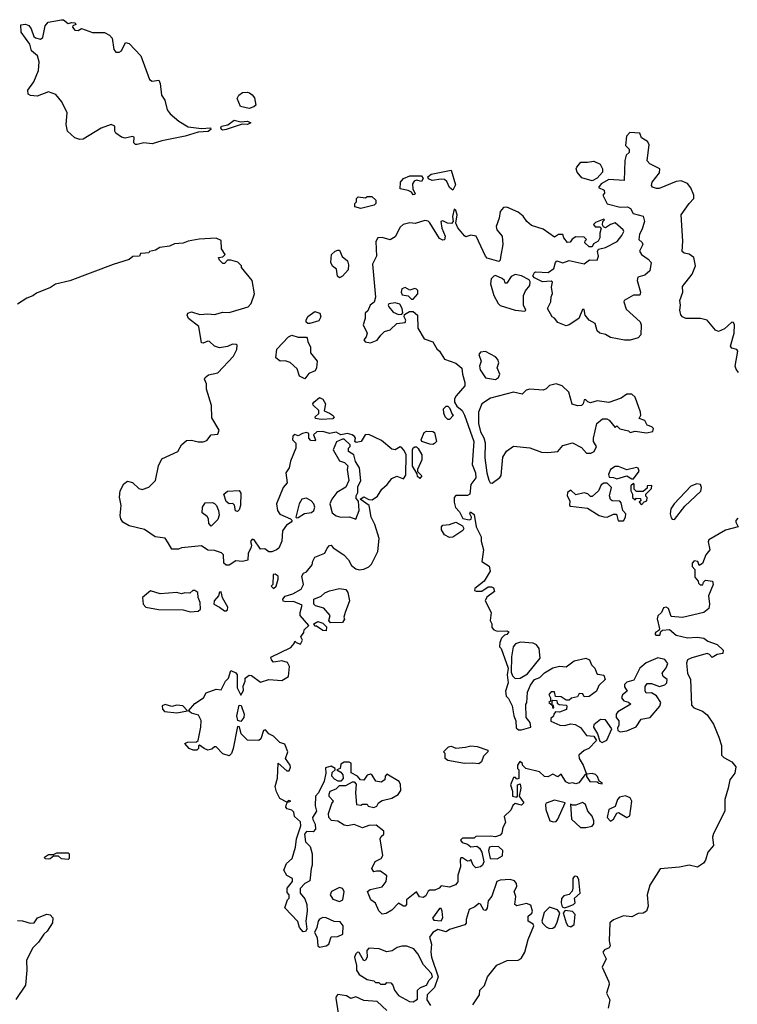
# Model space of a CAD drawing. Extents: x 2106670 to 2323771, y 35271 to 224896.
# Tile 277 of 419: x 2308539 to 2312908, y 90948 to 96944. Entities that reach past the tile are written whole.
import ezdxf

# ---------------------------------------------------------------- set-up
doc = ezdxf.new("R2010")
doc.units = 0

msp = doc.modelspace()

# ---------------------------------------------------------------- linework, layer by layer
at = {"layer": '0CON20XD'}
for points in [[(2309255, 96183.5), (2309243.3, 96185), (2309234.4, 96194.4), (2309235, 96228), (2309225, 96232.5), (2309181.7, 96221.7), (2309159.3, 96229.3), (2309125, 96252.5), (2309117.5, 96265), (2309117.5, 96295), (2309095, 96306.2), (2309035, 96284.2), (2308925, 96216.2), (2308905, 96214), (2308875, 96224), (2308830, 96265), (2308822.5, 96305), (2308827, 96377), (2308795, 96443.3), (2308758.1, 96488.1), (2308715, 96504.2), (2308645, 96478.8), (2308605, 96482.5), (2308590, 96490), (2308588.8, 96515), (2308624.2, 96565), (2308652.5, 96635), (2308657.3, 96687.3), (2308646.7, 96725), (2308611.2, 96755), (2308600.8, 96795), (2308548.3, 96868.3), (2308546.7, 96913.3), (2308575, 96917.8), (2308595, 96909.1), (2308608.7, 96888.7), (2308625, 96842.5), (2308635, 96833.1), (2308665, 96826), (2308678.8, 96835), (2308694.3, 96905.7), (2308711.7, 96928.3), (2308794.1, 96944.1), (2308805, 96943.3), (2308835, 96920), (2308857, 96927), (2308877.5, 96925), (2308880, 96915), (2308863.3, 96906.7), (2308861.2, 96898.8), (2308875, 96881.1), (2308895, 96878.6), (2308915, 96890), (2308983, 96867), (2309055, 96866.2), (2309085, 96850), (2309101.7, 96831.7), (2309111.9, 96761.9), (2309125, 96746.5), (2309145, 96745.6), (2309159.2, 96755), (2309183.9, 96806.1), (2309205, 96798.8), (2309276.2, 96725), (2309329.6, 96579.5), (2309345, 96570), (2309386.1, 96576.1), (2309394, 96555), (2309402.5, 96485), (2309423.3, 96455), (2309436.7, 96395), (2309455, 96370), (2309507, 96327), (2309565, 96292.5), (2309645, 96282), (2309700, 96285), (2309702, 96275), (2309686.1, 96263.9), (2309625, 96259.2), (2309545.4, 96234.7), (2309405, 96207.2), (2309345, 96188.2), (2309295, 96194.4), (2309255, 96183.5)], [(2309935, 96403.3), (2309882.5, 96415), (2309863.3, 96465), (2309872.5, 96485), (2309895, 96500), (2309923.6, 96503.6), (2309937.7, 96497.7), (2309955, 96487.5), (2309967.7, 96467.7), (2309976.1, 96423.9), (2309965, 96413.3), (2309935, 96403.3)], [(2309775, 96270.5), (2309767.5, 96275), (2309762.9, 96285), (2309768, 96295), (2309806.8, 96303.2), (2309845, 96331.4), (2309885, 96322.5), (2309925.8, 96325.8), (2309946.7, 96315), (2309925, 96306.7), (2309893, 96307), (2309795, 96274.5), (2309775, 96270.5)], [(2312915.8, 94795), (2312900, 94815), (2312894.2, 94835), (2312911.2, 94925), (2312905, 94936.2), (2312875, 94944), (2312866, 94955), (2312888.9, 95035), (2312890, 95085), (2312885, 95100), (2312875, 95102.5), (2312829.3, 95060.7), (2312794.3, 95044.3), (2312775, 95054.2), (2312725, 95114.3), (2312684.2, 95124.2), (2312595, 95124.2), (2312574.4, 95134.4), (2312565, 95147.5), (2312557.5, 95175), (2312562.7, 95205), (2312558.8, 95235), (2312575.8, 95285), (2312575, 95320), (2312633.3, 95395), (2312652.5, 95445), (2312642.5, 95495), (2312615, 95515.8), (2312585, 95522), (2312572.1, 95532.1), (2312575.9, 95595.9), (2312566.7, 95755), (2312614.3, 95825), (2312644, 95855), (2312644, 95875), (2312625, 95919.2), (2312605, 95946.7), (2312567, 95963), (2312535, 95958.8), (2312433, 95917), (2312415, 95916.2), (2312391.2, 95925), (2312386, 95935), (2312390, 95955), (2312435, 96012.5), (2312436.7, 96035), (2312375.9, 96065.9), (2312360, 96085), (2312371.2, 96185), (2312362, 96202), (2312324, 96224), (2312315, 96252.5), (2312252.9, 96257.1), (2312234, 96235), (2312227, 96177), (2312250, 96155), (2312250, 96135), (2312231.7, 96118.3), (2312223.6, 96086.4), (2312220, 95965), (2312125, 95970), (2312080, 95945), (2312062.5, 95922.5), (2312097.5, 95905), (2312098.3, 95888.3), (2312090, 95875), (2312115, 95822.5), (2312195, 95802.5), (2312240, 95805), (2312256.7, 95795), (2312273, 95763), (2312335, 95747.5), (2312343.8, 95715), (2312326.2, 95665), (2312313, 95637), (2312307.5, 95605), (2312328.1, 95588.1), (2312333.1, 95575), (2312313.3, 95535), (2312324.1, 95514.1), (2312365, 95486.7), (2312382.5, 95465), (2312375.8, 95415), (2312345, 95387.5), (2312303, 95377), (2312298.8, 95355), (2312318.8, 95285), (2312315, 95267.5), (2312275, 95266.7), (2312220, 95235), (2312217.5, 95225), (2312230.7, 95180.7), (2312316.2, 95105), (2312323.3, 95085), (2312321.1, 95025), (2312305, 95007.1), (2312255, 94993.3), (2312221.7, 94991.7), (2312135, 95009.5), (2312105, 95026), (2312070, 95035), (2312055, 95050), (2312043, 95093), (2312006.7, 95115), (2311982.5, 95145), (2311975, 95180), (2311965, 95180), (2311942.5, 95125), (2311885, 95086.2), (2311865, 95080), (2311815, 95100), (2311795.6, 95125.6), (2311780, 95135), (2311752.5, 95185), (2311773.3, 95225), (2311773.9, 95256.1), (2311783, 95277), (2311776.7, 95315), (2311782.5, 95345), (2311775, 95352.5), (2311722.5, 95347.5), (2311673, 95373), (2311662.5, 95385), (2311672.5, 95405), (2311680.7, 95409.3), (2311756.1, 95403.9), (2311791.2, 95428.8), (2311800, 95465), (2311810, 95475), (2311845, 95464), (2311885, 95476.7), (2311975, 95457.5), (2312008.3, 95481.7), (2312055, 95480), (2312062.5, 95505), (2312057, 95533), (2312063.3, 95546.7), (2312105, 95557.5), (2312176.4, 95593.6), (2312205, 95630), (2312217.5, 95655), (2312212.5, 95665), (2312165, 95706.7), (2312135, 95697.5), (2312105, 95677.5), (2312092.5, 95682.5), (2312087.5, 95695), (2312090, 95715), (2312100, 95725), (2312095, 95730), (2312045, 95710), (2312033, 95697), (2312043, 95683), (2312071.7, 95681.7), (2312080, 95675), (2312070, 95645), (2312070, 95615), (2312060, 95595), (2312031.7, 95578.3), (2312025, 95560), (2312005, 95560), (2311980, 95585), (2311981.7, 95598.3), (2311990, 95605), (2311975, 95620), (2311925, 95622.5), (2311902.3, 95607.7), (2311890, 95590), (2311875, 95586.7), (2311852.5, 95615), (2311846.1, 95636.1), (2311820, 95635), (2311795, 95620), (2311725, 95668), (2311655, 95691.2), (2311626.7, 95715), (2311605, 95746.7), (2311572.7, 95772.7), (2311505, 95802.5), (2311485, 95800), (2311464.2, 95775.8), (2311458, 95735), (2311438.8, 95685), (2311443.8, 95665), (2311476.2, 95625), (2311480.8, 95575), (2311467, 95497), (2311465, 95480), (2311455, 95472.5), (2311385, 95492.5), (2311373.9, 95503.9), (2311317.5, 95625), (2311285, 95632.5), (2311255, 95622.5), (2311247, 95627), (2311206.9, 95676.9), (2311193.3, 95705), (2311201.4, 95755), (2311195, 95782.5), (2311185, 95790), (2311173.1, 95745), (2311177.5, 95715), (2311167.5, 95702.5), (2311144.2, 95704.2), (2311115, 95720), (2311103.3, 95715), (2311108.8, 95675), (2311130, 95625), (2311125, 95603.3), (2311115, 95601.2), (2311095, 95611.2), (2311035, 95707.5), (2311025, 95716.7), (2311005, 95721.2), (2310946.4, 95703.6), (2310915, 95706.7), (2310873, 95697), (2310855, 95680), (2310825, 95622.5), (2310795, 95602.5), (2310745, 95617.5), (2310720, 95615), (2310706.4, 95593.6), (2310712, 95505), (2310686.7, 95455), (2310706.1, 95253.9), (2310696.1, 95223.9), (2310672.5, 95205), (2310658.3, 95171.7), (2310643, 95157), (2310642.5, 95125), (2310630, 95085), (2310654, 95035), (2310647.5, 95012.5), (2310633.3, 94995), (2310641.7, 94981.7), (2310675, 94976.7), (2310715, 94993.3), (2310737, 95023), (2310760, 95045), (2310793.6, 95056.4), (2310835, 95093.3), (2310885, 95100), (2310890, 95115), (2310880, 95135), (2310881.7, 95148.3), (2310913, 95167), (2310935, 95167.5), (2310960, 95145), (2310962.5, 95065), (2311000.7, 95000.7), (2311055, 94983.3), (2311079.3, 94939.3), (2311095.7, 94925.7), (2311125, 94877.5), (2311195, 94853.3), (2311231.7, 94821.7), (2311233.8, 94785), (2311250, 94735), (2311248, 94715), (2311196.2, 94653.8), (2311186.7, 94635), (2311186.7, 94615), (2311200.7, 94590.7), (2311232.5, 94565), (2311247.5, 94535), (2311303.3, 94375), (2311293.8, 94235), (2311313.3, 94185), (2311316.7, 94155), (2311285, 94112.5), (2311280, 94055), (2311265, 94045.7), (2311195, 94047.5), (2311183.3, 94035), (2311183.3, 94005), (2311193, 93973), (2311216.1, 93946.1), (2311236.4, 93906.4), (2311275, 93897.5), (2311288.3, 93901.7), (2311290, 93915), (2311280, 93935), (2311283.6, 93946.4), (2311305, 93930), (2311317.5, 93855), (2311347.5, 93795), (2311348.3, 93768.3), (2311363.3, 93715)], [(2312025, 95963.3), (2311962, 95982), (2311933.3, 96015), (2311926.7, 96035), (2311930, 96045), (2311955, 96076.7), (2311995, 96075.6), (2312035, 96083.3), (2312072.5, 96065), (2312086.4, 96036.4), (2312086.7, 96015), (2312055, 95980), (2312025, 95963.3)], [(2311175, 95906.7), (2311155, 95922), (2311139.1, 95959.1), (2311125, 95970.5), (2311105, 95973.9), (2311050, 95965), (2311028.8, 95975), (2311023.8, 95986.2), (2311045, 96003.8), (2311165, 96027.5), (2311192.5, 95937.5), (2311175, 95906.7)], [(2310935, 95877.5), (2310923.6, 95893.6), (2310904.2, 95904.2), (2310855, 95913.8), (2310856.7, 95955), (2310875, 95976.2), (2310915, 95994), (2310985, 95993.3), (2310996.1, 95976.1), (2310985, 95958), (2310955, 95966.7), (2310939.7, 95960.3), (2310930, 95945), (2310931.7, 95911.7), (2310947.5, 95885), (2310945, 95880), (2310935, 95877.5)], [(2310615, 95793.8), (2310580, 95805), (2310580, 95825), (2310590, 95835), (2310590, 95855), (2310600, 95865), (2310645, 95860), (2310655, 95867.5), (2310683.3, 95866.7), (2310706.7, 95845), (2310706.7, 95825), (2310696.1, 95813.9), (2310615, 95793.8)], [(2310465, 94432.5), (2310425, 94424.2), (2310385, 94436.4), (2310347.5, 94435), (2310327.5, 94415), (2310340, 94385), (2310335, 94380), (2310311.7, 94381.7), (2310300, 94395), (2310300, 94425), (2310285, 94430), (2310260, 94425), (2310235, 94410), (2310215, 94417.5), (2310201.7, 94408.3), (2310200, 94385), (2310220, 94365), (2310220, 94335), (2310186.7, 94255), (2310180, 94215), (2310160, 94185), (2310166.4, 94123.6), (2310143.8, 94095), (2310102.5, 93995), (2310108, 93955), (2310123.3, 93933.3), (2310187.5, 93905), (2310197.5, 93895), (2310192.5, 93885), (2310162.5, 93865), (2310138.8, 93831.2), (2310135, 93767.5), (2310116.7, 93725), (2310102.5, 93715), (2310075, 93703.8), (2310055, 93703.3), (2310031.7, 93721.7), (2310005, 93720), (2309966.4, 93776.4), (2309955, 93780), (2309943.6, 93766.4), (2309950, 93745), (2309946.7, 93725), (2309930, 93695), (2309927, 93653), (2309895, 93644.4), (2309855, 93648.8), (2309815, 93622.5), (2309795, 93622.5), (2309782.5, 93635), (2309780, 93685), (2309768, 93698), (2309725, 93712), (2309685, 93713.8), (2309645, 93740), (2309525, 93727.5), (2309505, 93720), (2309465, 93720), (2309442.5, 93757.5), (2309425, 93787.5), (2309363.3, 93795), (2309299.6, 93839.5), (2309205, 93861.2), (2309166.7, 93885), (2309154.1, 93904.1), (2309150, 93925), (2309156.7, 93985), (2309146.4, 94036.4), (2309150, 94075), (2309172.7, 94117.3), (2309195, 94133.3), (2309225.8, 94125.8), (2309265, 94088.8), (2309285, 94084), (2309325, 94098), (2309365, 94137.5), (2309383, 94227), (2309405, 94270), (2309501.2, 94315), (2309524.4, 94355.6), (2309555, 94382), (2309585, 94384.2), (2309625, 94374.2), (2309655.9, 94374.1), (2309677.7, 94382.3), (2309704.5, 94415.6), (2309745, 94420), (2309752.5, 94445), (2309709.6, 94519.5), (2309707.1, 94595), (2309676.2, 94695), (2309676.4, 94726.4), (2309663.8, 94755), (2309667.5, 94765), (2309688.3, 94781.7), (2309745, 94794), (2309840, 94895), (2309861.2, 94935), (2309862.5, 94962.5), (2309857, 94967), (2309835, 94968.8), (2309805, 94953.8), (2309755, 94945.8), (2309725, 94956), (2309695, 94983.8), (2309685, 94986.2), (2309655, 94973.8), (2309646.7, 94976.7), (2309629.2, 95075), (2309566.7, 95125), (2309558.8, 95145), (2309562.9, 95157.1), (2309584.6, 95165.4), (2309635, 95149.6), (2309685, 95153.8), (2309725, 95148.5), (2309775, 95162.5), (2309815, 95160.5), (2309930, 95195), (2309948.8, 95215), (2309967.5, 95275), (2309953.3, 95355), (2309890, 95435), (2309890, 95445), (2309867, 95467), (2309825, 95480), (2309805, 95480), (2309785, 95460), (2309775, 95460), (2309755, 95480), (2309750, 95495), (2309775, 95500), (2309790, 95515), (2309768.3, 95548.3), (2309765, 95600), (2309735, 95613.3), (2309632.2, 95607.8), (2309565, 95596.2), (2309534.1, 95584.1), (2309481.7, 95578.3), (2309450, 95565), (2309393, 95557), (2309365, 95540), (2309328.3, 95531.7), (2309325, 95524.2), (2309303, 95523), (2309275, 95520), (2309267.5, 95505), (2309228.3, 95501.7), (2309205, 95482.9), (2309107.5, 95452.5), (2308845, 95354.6), (2308757.5, 95332.5), (2308726.2, 95313.8), (2308640.4, 95279.5), (2308618.3, 95261.7), (2308582.3, 95247.7), (2308525, 95212.5)], [(2310485, 95372.5), (2310473, 95383), (2310466.7, 95425), (2310443.6, 95443.6), (2310432.5, 95465), (2310437.5, 95515), (2310460, 95535), (2310475, 95540), (2310485, 95540), (2310501.7, 95501.7), (2310533.8, 95475), (2310541.2, 95451.2), (2310538.8, 95421.2), (2310505, 95382.5), (2310485, 95372.5)], [(2311615, 95170), (2311620, 95175), (2311606.4, 95206.4), (2311606.7, 95265), (2311617.7, 95292.3), (2311643.8, 95325), (2311646.7, 95346.7), (2311640, 95360), (2311595, 95383.3), (2311555, 95393.3), (2311530.4, 95379.5), (2311505, 95340), (2311495, 95340), (2311490, 95355), (2311477, 95367), (2311436.4, 95386.4), (2311425, 95382.5), (2311410, 95365), (2311406.2, 95335), (2311426.2, 95265), (2311452, 95215), (2311465, 95204.3), (2311555, 95174.3), (2311615, 95170)], [(2310935, 95242.5), (2310962.5, 95275), (2310962.5, 95295), (2310955, 95302.5), (2310945, 95307.5), (2310915, 95296.7), (2310885, 95314), (2310866.2, 95305), (2310862, 95285), (2310868.3, 95268.3), (2310905, 95262.5), (2310925, 95242.5), (2310935, 95242.5)], [(2310845, 95148), (2310865, 95150), (2310871.7, 95158.3), (2310868, 95185), (2310852.5, 95212.5), (2310825, 95220), (2310787, 95213), (2310782.5, 95205), (2310786.7, 95195), (2310812.2, 95162.2), (2310845, 95148)], [(2310293, 95093), (2310283, 95103), (2310282.5, 95115), (2310294.1, 95135.9), (2310335, 95166.7), (2310366.4, 95156.4), (2310372.5, 95135), (2310359.3, 95110.7), (2310305, 95093.3), (2310293, 95093)], [(2310275, 94757.5), (2310242.3, 94772.3), (2310228.5, 94818.5), (2310185.8, 94855.8), (2310156.1, 94866.1), (2310125, 94863.8), (2310097.5, 94885), (2310105, 94936.7), (2310175, 95012.5), (2310195, 95022.5), (2310235, 95010), (2310285, 95010), (2310290, 95005), (2310292.5, 94985), (2310309.3, 94949.3), (2310310, 94915), (2310350, 94865), (2310346.7, 94825), (2310337.5, 94805), (2310299.7, 94790.3), (2310275, 94757.5)], [(2311435, 94753.8), (2311453.3, 94765), (2311461.2, 94785), (2311446.2, 94825), (2311456.7, 94855), (2311450, 94875), (2311435, 94891.2), (2311375, 94923.8), (2311345, 94920), (2311333.8, 94905), (2311347.5, 94865), (2311337.5, 94835), (2311341.7, 94811.7), (2311375, 94762.5), (2311435, 94753.8)], [(2311415, 94122.5), (2311463, 94157), (2311470.7, 94169.3), (2311480, 94280), (2311503, 94317), (2311545, 94346.7), (2311645, 94336.2), (2311715, 94310), (2311755, 94307.5), (2311815, 94314.2), (2311845, 94350), (2311905, 94367.5), (2311958.3, 94338.3), (2311990, 94305), (2312016.4, 94303.6), (2312036.4, 94313.6), (2312050, 94345), (2312032.5, 94375), (2312032.5, 94395), (2312053.3, 94485), (2312087, 94513), (2312113, 94513), (2312127.5, 94505), (2312165, 94460), (2312175, 94470), (2312191.7, 94451.7), (2312245, 94440), (2312255, 94430), (2312285, 94437.5), (2312355, 94428), (2312393, 94437), (2312396.7, 94455), (2312387.5, 94465), (2312360, 94475), (2312345, 94502.5), (2312310, 94515), (2312320, 94535), (2312317.5, 94555), (2312286.2, 94645), (2312265, 94662.9), (2312235, 94662.7), (2312200, 94640), (2312125, 94613.3), (2312055, 94624), (2312015, 94610), (2311997, 94617), (2311985, 94630), (2311975, 94630), (2311970, 94605), (2311960, 94595), (2311935, 94592.5), (2311903, 94603), (2311882.5, 94675), (2311842.5, 94715), (2311804.1, 94725.9), (2311765, 94716.7), (2311745, 94696.7), (2311725, 94688.8), (2311645, 94694), (2311622.5, 94687.5), (2311597.1, 94662.9), (2311545, 94675.8), (2311405, 94640), (2311353.3, 94605), (2311332, 94555), (2311332.5, 94485), (2311344, 94435), (2311365, 94397.5), (2311373.6, 94366.4), (2311371.2, 94275), (2311383.8, 94185), (2311395, 94140), (2311403.6, 94123.6), (2311415, 94122.5)], [(2310375, 94508.8), (2310340, 94515), (2310337.5, 94525), (2310360, 94545), (2310360, 94565), (2310326.4, 94596.4), (2310323.3, 94605), (2310330, 94615), (2310365, 94642.5), (2310385, 94632.5), (2310400, 94605), (2310391.7, 94561.7), (2310425, 94548.8), (2310442.5, 94535), (2310452.5, 94525), (2310445, 94512.5), (2310375, 94508.8)], [(2311155, 94510), (2311145, 94510), (2311130, 94525), (2311121.7, 94548.3), (2311120, 94575), (2311135, 94590), (2311145, 94590), (2311155, 94580), (2311171.7, 94541.7), (2311180, 94535), (2311155, 94510)], [(2311363.3, 93715), (2311353.3, 93645), (2311396.4, 93616.4), (2311402.5, 93585), (2311366.2, 93525), (2311310.7, 93479.3), (2311308.3, 93468.3), (2311317, 93463), (2311353, 93463), (2311390.2, 93489.8), (2311411.2, 93491.2), (2311424.2, 93484.2), (2311428.8, 93461.2), (2311382.3, 93427.7), (2311373.8, 93405), (2311408.8, 93335), (2311403.3, 93285), (2311412.5, 93265), (2311413.6, 93243.6), (2311425, 93227.5), (2311445, 93220), (2311505, 93222.5), (2311517, 93217), (2311505, 93200), (2311490, 93195), (2311473, 93177), (2311461.7, 93151.7), (2311460, 93125), (2311470, 93115), (2311512.5, 92995), (2311507.5, 92955), (2311512.5, 92905), (2311497.5, 92855), (2311500, 92825), (2311515, 92810), (2311537.5, 92765), (2311546.7, 92705), (2311560, 92675), (2311561.7, 92631.7), (2311575, 92620), (2311595, 92620), (2311650, 92635), (2311647.5, 92665), (2311622.5, 92695), (2311620, 92775), (2311626.2, 92783.8), (2311630.9, 92849.1), (2311648.8, 92891.2), (2311674.1, 92925.9), (2311705, 92937.5), (2311735, 92966.7), (2311785, 92996.7), (2311825, 93006.7), (2311865, 93002.5), (2311915, 93038.8), (2311985, 93056.2), (2312007.5, 93045), (2312020, 93015), (2312040, 92995), (2312051.7, 92961.7), (2312058.3, 92958.3), (2312095, 92952.5), (2312103.3, 92925), (2312065, 92890), (2312050, 92855), (2312005, 92822.5), (2311975, 92820), (2311968.3, 92838.3), (2311945, 92840), (2311935, 92820), (2311898.3, 92811.7), (2311885, 92800), (2311865, 92800), (2311835, 92820), (2311801.7, 92821.7), (2311795, 92850), (2311775, 92850), (2311760, 92835), (2311770, 92815), (2311770, 92795), (2311760, 92785), (2311780, 92770), (2311785, 92750), (2311790, 92755), (2311788.3, 92768.3), (2311780, 92770), (2311780, 92795), (2311785, 92800), (2311808.3, 92798.3), (2311811.7, 92781.7), (2311823, 92773), (2311865, 92770), (2311870, 92765), (2311867, 92743), (2311825, 92727.5), (2311801.7, 92728.3), (2311790, 92715), (2311788.3, 92701.7), (2311771.7, 92688.3), (2311771.7, 92671.7), (2311827, 92647), (2311855, 92646), (2311895, 92656.2), (2311921.7, 92651.7), (2311953, 92633), (2311990, 92585), (2312035, 92580), (2312050, 92555), (2312003.9, 92506.1), (2311975, 92493.8), (2311943.8, 92465), (2311944.1, 92444.1), (2311970, 92405), (2311990, 92350), (2311981.7, 92348.3), (2311942.7, 92297.3), (2311925, 92291.2), (2311905, 92296), (2311885, 92292.5), (2311863.6, 92303.6), (2311835, 92350), (2311815, 92332.5), (2311785, 92350), (2311755, 92333.3), (2311735, 92336.2), (2311703.6, 92363.6), (2311620, 92385), (2311600, 92405), (2311600, 92415), (2311583, 92427), (2311570, 92405), (2311570, 92385), (2311577.5, 92375), (2311577, 92323), (2311565, 92320), (2311558.3, 92328.3), (2311545, 92330), (2311527.5, 92285), (2311540, 92245), (2311540, 92215), (2311565, 92210), (2311570, 92215), (2311570, 92285), (2311585, 92290), (2311590, 92265), (2311580, 92215), (2311607.5, 92175), (2311595, 92160), (2311555, 92170), (2311540.7, 92159.3), (2311529.3, 92130.7), (2311488.3, 92091.7), (2311497.5, 92055), (2311481.2, 92025), (2311475, 91990), (2311465, 91977.5), (2311435, 91967.5), (2311405, 91972.5), (2311315, 91970), (2311305, 91960), (2311235, 91960), (2311221.7, 91948.3), (2311233, 91933), (2311265, 91922.5), (2311285, 91907.5), (2311321.7, 91911.7), (2311339.3, 91899.3), (2311352.5, 91875), (2311364, 91815), (2311356, 91795), (2311345, 91786), (2311315, 91780), (2311300, 91795), (2311285, 91830), (2311278.3, 91821.7), (2311265, 91820), (2311235, 91840), (2311225, 91840), (2311220, 91825), (2311222.5, 91785), (2311206.7, 91735), (2311206.4, 91693.6), (2311192.5, 91675), (2311155, 91661.4), (2311105, 91670), (2311093.3, 91655), (2311067.3, 91642.7), (2311035, 91643.8), (2311025, 91637.5), (2311012, 91608), (2310995, 91598.5), (2310972.7, 91602.7), (2310955, 91633.8), (2310894.3, 91585), (2310894.1, 91555.9), (2310885, 91546.2), (2310875, 91546.2), (2310845, 91564), (2310805, 91521.4), (2310769.4, 91500.6), (2310745, 91497.8), (2310725, 91516.9), (2310705, 91563.6), (2310677.7, 91585), (2310656.2, 91635), (2310672.1, 91647.9), (2310745, 91664.3), (2310770, 91695), (2310775, 91730), (2310735, 91759.4), (2310712, 91758), (2310694.7, 91754.7), (2310683.2, 91775), (2310702.5, 91817.5), (2310738.8, 91835), (2310750, 91855), (2310734, 91955), (2310739.6, 91970.5), (2310756.7, 91985), (2310755, 92002.5), (2310709.3, 92039.3), (2310665, 92036.2), (2310625, 92023.3), (2310575, 92043.3), (2310535, 92035.8), (2310515, 92039.2), (2310475, 92063.3), (2310436.8, 92066.8), (2310422, 92085), (2310419.3, 92110.7), (2310438.3, 92171.7), (2310450, 92185), (2310423, 92213), (2310423, 92227), (2310430, 92245), (2310465, 92260), (2310485, 92280), (2310525, 92280), (2310565, 92302.5), (2310575, 92302.5), (2310587.7, 92287.7), (2310583.9, 92236.1), (2310590, 92165), (2310615, 92160), (2310625, 92167.5), (2310655, 92167.5), (2310660, 92155), (2310695, 92146.7), (2310712.5, 92155), (2310722.5, 92175), (2310745, 92190), (2310805, 92202.5), (2310842.5, 92225), (2310859.3, 92250.7), (2310856.4, 92286.4), (2310850, 92305), (2310775, 92350), (2310763.3, 92336.7), (2310762.5, 92315), (2310739.4, 92300.6), (2310706.6, 92306.6), (2310685, 92343.3), (2310675, 92350), (2310655, 92343.3), (2310635, 92313.8), (2310614.2, 92314.2), (2310595, 92336.7), (2310556.7, 92356.7), (2310556.4, 92416.4), (2310545, 92422.5), (2310515, 92422.5), (2310495, 92410), (2310490, 92385), (2310470, 92375), (2310495, 92362.5), (2310506, 92346), (2310507.5, 92322.5), (2310495, 92306.7), (2310477.5, 92307.5), (2310455, 92320), (2310438.3, 92338.3), (2310440.4, 92359.5), (2310460, 92375), (2310460, 92385), (2310435, 92397.5), (2310401.7, 92388.3), (2310403.3, 92355), (2310392.5, 92307.5), (2310357.5, 92235), (2310340, 92215), (2310337, 92157), (2310346.7, 92125), (2310322.5, 92085), (2310323, 92073), (2310338.8, 92045), (2310340, 92015), (2310325, 91997.5), (2310285, 92000), (2310272.5, 91985), (2310278.3, 91938.3), (2310308.3, 91908.3), (2310320, 91865), (2310320, 91795), (2310312.5, 91775), (2310305, 91700), (2310275, 91683.3), (2310247, 91653), (2310247.5, 91625), (2310275, 91590), (2310286.7, 91555), (2310290, 91515), (2310280, 91455), (2310287.5, 91405), (2310279.3, 91390.7), (2310265, 91390), (2310242.5, 91415), (2310233, 91453), (2310153.8, 91535), (2310170, 91585), (2310180, 91595), (2310180, 91615), (2310168.3, 91628.3), (2310167.5, 91655), (2310200, 91695), (2310200, 91715), (2310165, 91732.5), (2310146.7, 91765), (2310163.3, 91805), (2310197.5, 91835), (2310217.5, 91905), (2310223.3, 91955), (2310250, 92035), (2310248.3, 92058.3), (2310211.7, 92091.7), (2310208.3, 92118.3), (2310195, 92130), (2310168.3, 92138.3), (2310158.3, 92148.3), (2310163, 92167), (2310170, 92180), (2310190, 92185), (2310175, 92190), (2310165, 92180), (2310122, 92202), (2310101.7, 92241.7), (2310094.2, 92275), (2310109.2, 92325), (2310113.3, 92416.7), (2310165, 92370), (2310179.3, 92370.7), (2310188.3, 92391.7), (2310186, 92405), (2310158, 92445), (2310171.2, 92485), (2310152.5, 92532.5), (2310122.2, 92542.2), (2310085, 92581.2), (2310055.9, 92595.9), (2310035, 92620), (2310024, 92616), (2310007.5, 92565), (2309995.6, 92554.4), (2309925, 92557.5), (2309886.7, 92595), (2309877, 92637), (2309865, 92640), (2309838.8, 92505), (2309828.8, 92475), (2309815, 92461.2), (2309775, 92473.8), (2309735, 92516.2), (2309725, 92516.7), (2309707.7, 92502.3), (2309685, 92496.4), (2309662, 92505), (2309633.3, 92526.7), (2309627.5, 92522.5), (2309627.5, 92505), (2309617.5, 92495), (2309595, 92495.4), (2309571.4, 92505), (2309543.9, 92536.1), (2309560, 92545), (2309615, 92547.1), (2309624.6, 92555.4), (2309641.1, 92635), (2309643.2, 92676.8), (2309628.4, 92708.4), (2309585, 92720.6), (2309575, 92730), (2309567.5, 92735), (2309605, 92779.2), (2309657.5, 92815), (2309675, 92843.8), (2309735, 92866.7), (2309766.4, 92863.6), (2309791.2, 92915), (2309810, 92935), (2309825, 92980), (2309855, 92967.5), (2309862.5, 92955), (2309862.5, 92875), (2309885, 92830), (2309901.7, 92858.3), (2309900, 92885), (2309912.5, 92915), (2309912.5, 92935), (2309935, 92953.3), (2309950.7, 92950.7), (2310005, 92908.8), (2310055, 92925.7), (2310135, 92920), (2310175, 92943.3), (2310182.5, 93005), (2310169.7, 93029.7), (2310135, 93040), (2310085, 93032.5), (2310072.5, 93045), (2310068.3, 93061.7), (2310188.8, 93121.2), (2310210, 93145), (2310215, 93160), (2310221.7, 93151.7), (2310248.3, 93141.7), (2310260, 93165), (2310250, 93185), (2310268.3, 93211.7), (2310271.7, 93228.3), (2310300, 93255), (2310247.5, 93315), (2310246.7, 93335), (2310258.3, 93378.3), (2310205, 93400), (2310158.3, 93398.3), (2310143.6, 93403.6), (2310140, 93415), (2310155, 93432.5), (2310201.7, 93448.3), (2310253.3, 93476.7), (2310267.5, 93505), (2310257.5, 93555), (2310267, 93573), (2310285, 93582.5), (2310320, 93625), (2310322.7, 93647.3), (2310335, 93670), (2310397.5, 93695), (2310410, 93725), (2310425, 93741.2), (2310435, 93743.3), (2310448, 93728), (2310513.3, 93685), (2310540, 93655), (2310560, 93620), (2310585, 93600), (2310605, 93593.3), (2310635, 93597.5), (2310665, 93612.5), (2310681.7, 93628.3), (2310719.2, 93705), (2310728, 93785), (2310700.8, 93870.8), (2310678.8, 93915), (2310667.5, 93985), (2310612.5, 94025), (2310635, 94038), (2310665, 94022.5), (2310685, 94020), (2310717, 94043), (2310744, 94085), (2310777, 94113), (2310805, 94150), (2310835, 94163.3), (2310875, 94147.5), (2310889.3, 94170.7), (2310891.2, 94295), (2310880.4, 94320.5), (2310865, 94337.5), (2310855, 94342.5), (2310825, 94324.2), (2310805, 94328), (2310740.7, 94380.7), (2310665, 94418.8), (2310642.5, 94415), (2310617.5, 94375), (2310588.3, 94368.3), (2310580, 94375), (2310582.5, 94395), (2310577.5, 94405), (2310562.5, 94415), (2310535, 94423.3), (2310495, 94416.7), (2310465, 94432.5)], [(2310585, 93902.5), (2310606.1, 93956.1), (2310601.7, 94011.7), (2310588.3, 94028.3), (2310587.5, 94045), (2310596.7, 94065), (2310598.3, 94101.7), (2310616.7, 94135), (2310608, 94215), (2310583, 94253), (2310572.5, 94295), (2310540, 94315), (2310540, 94335), (2310550, 94345), (2310550, 94355), (2310515, 94390), (2310505, 94390), (2310467, 94373), (2310447.5, 94325), (2310485, 94257.5), (2310517, 94247), (2310537.5, 94227.5), (2310533.3, 94205), (2310543, 94137), (2310525, 94097.5), (2310470, 94065), (2310438.8, 94025), (2310426.7, 93995), (2310441.7, 93941.7), (2310465, 93923.3), (2310495, 93913.8), (2310546.4, 93916.4), (2310585, 93902.5)], [(2311055, 94357.5), (2311035, 94360), (2310987.5, 94375), (2310983.3, 94385), (2311000.7, 94429.3), (2311015, 94437.5), (2311055, 94436.7), (2311065, 94430), (2311077.5, 94375), (2311065, 94362.5), (2311055, 94357.5)], [(2310975, 94150), (2310961.7, 94161.7), (2310958.3, 94178.3), (2310930, 94225), (2310930, 94325), (2310933.8, 94336.2), (2310945, 94342.5), (2310955, 94342.5), (2310965, 94332.5), (2310987.5, 94295), (2310987, 94263), (2310960, 94205), (2310961.7, 94191.7), (2310987, 94167), (2310975, 94150)], [(2312275, 94147.5), (2312310, 94195), (2312305, 94212.5), (2312295, 94216.2), (2312235, 94203.3), (2312185, 94223.8), (2312165, 94224), (2312136, 94205), (2312124.2, 94175), (2312127.5, 94157.5), (2312155, 94156.7), (2312175, 94147.5), (2312235, 94166.7), (2312265, 94147.5), (2312275, 94147.5)], [(2312215, 93892.5), (2312227.5, 93915), (2312230, 93935), (2312210, 93955), (2312201.7, 94001.7), (2312191.7, 94011.7), (2312145, 94013.3), (2312135, 94022.5), (2312130, 94045), (2312141.2, 94095), (2312115, 94122.5), (2312095, 94121.2), (2312078.1, 94111.9), (2312063.3, 94075), (2312025, 94040), (2312015, 94040), (2311997, 94057), (2311975, 94063.1), (2311925, 94050), (2311895, 94078.8), (2311874.3, 94065.7), (2311872, 94045), (2311888.8, 94015), (2311886.2, 93986.2), (2311891.9, 93981.9), (2311995, 93970), (2312066.7, 93925), (2312095, 93915.8), (2312115.8, 93914.2), (2312155, 93933.3), (2312172.5, 93932.5), (2312182.9, 93892.9), (2312215, 93892.5)], [(2312325, 93990), (2312341.7, 94008.3), (2312357.5, 94015), (2312360, 94035), (2312351.7, 94041.7), (2312350, 94055), (2312385, 94090), (2312387, 94107), (2312360, 94105), (2312358.3, 94091.7), (2312335, 94070), (2312295, 94070), (2312280, 94085), (2312280, 94115), (2312275, 94120), (2312260, 94105), (2312260, 94075), (2312270, 94055), (2312270, 94035), (2312285, 94020), (2312295, 94030), (2312318.3, 94028.3), (2312320, 94015), (2312310, 94005), (2312325, 93990)], [(2312525, 93900), (2312588.8, 93981.2), (2312685, 94071.9), (2312690, 94095), (2312684.1, 94114.1), (2312661.7, 94118.3), (2312625, 94103.8), (2312524.3, 93995.7), (2312503.8, 93965), (2312500, 93935), (2312505, 93910), (2312511.7, 93901.7), (2312525, 93900)], [(2309865, 93950), (2309853, 93953), (2309847.5, 93987.5), (2309837.5, 93997.5), (2309815, 93996.7), (2309795, 94010), (2309782.5, 94055), (2309805, 94073.3), (2309875, 94077.5), (2309885, 94060), (2309882.5, 93985), (2309875, 93960), (2309865, 93950)], [(2310225, 93910), (2310235, 93912.5), (2310272.3, 93937.7), (2310315, 93943.8), (2310330, 93955), (2310336.7, 93975), (2310330, 93995), (2310312.5, 94015), (2310285, 94030), (2310257.5, 94025), (2310240, 93995), (2310220, 93915), (2310225, 93910)], [(2309705, 93860), (2309690, 93875), (2309687.5, 93905), (2309679.5, 93919.5), (2309650.7, 93940.7), (2309652.5, 93975), (2309668.3, 94001.7), (2309713, 94003), (2309725, 93997.5), (2309737.5, 93985), (2309750, 93955), (2309753, 93927), (2309745, 93900), (2309705, 93860)], [(2312910.9, 93909.1), (2312898.1, 93895), (2312898.1, 93885), (2312912.5, 93855), (2312835, 93834.4), (2312734.2, 93775.8), (2312731.2, 93765), (2312740.4, 93715), (2312717.1, 93685), (2312695, 93632.5), (2312675, 93620), (2312667.5, 93645), (2312645, 93648), (2312632.5, 93635), (2312632.5, 93615), (2312650, 93595), (2312648.3, 93548.3), (2312670, 93525), (2312671.7, 93511.7), (2312681.7, 93501.7), (2312698.3, 93501.7), (2312701.7, 93518.3), (2312715, 93530), (2312757.5, 93525), (2312760, 93505), (2312733.3, 93435), (2312738.8, 93385), (2312735, 93357.5), (2312705, 93333.3), (2312575, 93302.9), (2312505, 93310), (2312488.8, 93358.8), (2312475, 93366.7), (2312457.8, 93362.2), (2312445.7, 93334.3), (2312425, 93313.3), (2312420.6, 93295), (2312433.3, 93235), (2312430, 93225), (2312411.2, 93215), (2312406.2, 93205), (2312412, 93195), (2312436.2, 93195), (2312442.5, 93217.5), (2312453.3, 93226.7), (2312495, 93230), (2312535.4, 93195.4), (2312605, 93178.8), (2312663.6, 93183.6), (2312705, 93176.7), (2312729.3, 93159.3), (2312785, 93140), (2312822.5, 93105), (2312820, 93085), (2312785, 93078.8), (2312755, 93060), (2312739.1, 93079.1), (2312724.6, 93084.5), (2312631.4, 93058.5), (2312603.8, 93045), (2312598, 93025), (2312604.2, 92964.2), (2312623.8, 92925), (2312628.7, 92768.7), (2312643.9, 92753.9), (2312695, 92733.2), (2312725, 92710.5), (2312763.2, 92655), (2312794.5, 92575), (2312811.4, 92525), (2312811.2, 92465), (2312825, 92450), (2312875, 92424.2), (2312898.9, 92395), (2312892.2, 92355), (2312861.4, 92315), (2312852.2, 92265), (2312831.6, 92195), (2312832.5, 92125), (2312762.7, 91987.3), (2312757.5, 91965), (2312762.3, 91915), (2312728.9, 91875), (2312714.4, 91825), (2312702.8, 91807.2), (2312665, 91783.1), (2312615, 91794.6), (2312555, 91782.4), (2312437.5, 91772.5), (2312375.9, 91674.1), (2312359.5, 91615), (2312365.4, 91545), (2312355, 91514.5), (2312335, 91502.3), (2312305, 91500), (2312265, 91481.5), (2312214.2, 91485.8), (2312155, 91463.3), (2312132.5, 91445), (2312127.5, 91335), (2312133.3, 91305), (2312127.5, 91292.5), (2312100.2, 91279.8), (2312088.9, 91265), (2312108.6, 91225), (2312084.6, 91175), (2312125.3, 91085.3), (2312127.6, 91067.6), (2312110.9, 91015), (2312131.2, 90975), (2312121.8, 90925)], [(2311155, 93790), (2311126.1, 93806.1), (2311107, 93837), (2311106.7, 93855), (2311115, 93866.7), (2311155, 93870.8), (2311195, 93884), (2311235, 93862.5), (2311242.5, 93845), (2311236.4, 93833.6), (2311175, 93793.3), (2311155, 93790)], [(2310085, 93480), (2310100, 93495), (2310113, 93537), (2310112.5, 93555), (2310095, 93567.5), (2310082.5, 93565), (2310080, 93505), (2310070, 93495), (2310085, 93480)], [(2310431.7, 93271.7), (2310420, 93285), (2310430, 93315), (2310390.7, 93360.7), (2310340, 93375), (2310330, 93385), (2310330, 93415), (2310375, 93432.5), (2310396, 93454), (2310424.2, 93465.8), (2310485, 93480), (2310525, 93473.3), (2310536.2, 93455), (2310546.7, 93405), (2310520, 93335), (2310512.5, 93305), (2310517, 93293), (2310505, 93272.5), (2310431.7, 93271.7)], [(2309577.3, 93337.3), (2309625, 93342), (2309640, 93355), (2309638.6, 93395), (2309626, 93425), (2309622.5, 93455), (2309605, 93467.5), (2309593, 93467), (2309575, 93452.5), (2309545, 93453.3), (2309525, 93446.7), (2309495, 93456.7), (2309395, 93446.7), (2309335, 93465.5), (2309285.8, 93425), (2309291.2, 93385), (2309307.5, 93367.5), (2309385, 93352), (2309535, 93350), (2309577.3, 93337.3)], [(2309795, 93343.3), (2309805, 93350), (2309806.4, 93366.4), (2309773, 93423), (2309765, 93460), (2309755, 93457.5), (2309750, 93435), (2309722.5, 93405), (2309720, 93385), (2309755, 93367.5), (2309785, 93343.3), (2309795, 93343.3)], [(2310405, 93222.5), (2310384.1, 93224.1), (2310345, 93250), (2310335, 93250), (2310330, 93265), (2310355, 93280), (2310385, 93270), (2310407, 93247), (2310405, 93222.5)], [(2311555, 92932.5), (2311585, 92933.3), (2311630, 92960), (2311706.7, 93055), (2311702.5, 93115), (2311685, 93137.5), (2311665, 93147.5), (2311587, 93153), (2311557.5, 93142.5), (2311542.5, 93125), (2311533.6, 93063.6), (2311530.7, 92970.7), (2311538.8, 92948.8), (2311555, 92932.5)], [(2312195, 92607.5), (2312235, 92612.5), (2312291.5, 92638.5), (2312323.3, 92685), (2312376.7, 92695), (2312437, 92763), (2312442.5, 92785), (2312415.8, 92825.8), (2312385, 92843.8), (2312353.6, 92843.6), (2312347, 92857), (2312347, 92883), (2312358.3, 92901.7), (2312385, 92902.5), (2312435, 92884.2), (2312466.8, 92893.2), (2312478.8, 92905), (2312481.2, 92925), (2312456.7, 92945), (2312450, 92965), (2312475, 92997.5), (2312485.9, 93024.1), (2312467.6, 93047.6), (2312425, 93058.6), (2312352.1, 93027.9), (2312314.4, 92995.6), (2312277.7, 92922.3), (2312235, 92908.8), (2312221.2, 92895), (2312221.2, 92881.2), (2312237.5, 92855), (2312208.3, 92831.7), (2312203.6, 92813.6), (2312216.4, 92796.4), (2312245, 92787.5), (2312260, 92775), (2312180.7, 92729.3), (2312170, 92715), (2312170, 92695), (2312186.7, 92673.3), (2312187.5, 92645), (2312178.3, 92631.7), (2312180, 92615), (2312195, 92607.5)], [(2309495, 92723.8), (2309560, 92735), (2309531.2, 92765), (2309495, 92769.3), (2309465, 92760.8), (2309425, 92773.5), (2309407.1, 92765), (2309407.5, 92745), (2309421.5, 92731.5), (2309495, 92723.8)], [(2309885, 92670), (2309867, 92677), (2309860, 92705), (2309875, 92770), (2309887, 92767), (2309906.2, 92715), (2309903.3, 92695), (2309885, 92670)], [(2312085, 92543.3), (2312112.5, 92557.5), (2312143.8, 92625), (2312105, 92680), (2312075, 92683.3), (2312035, 92650), (2312032.5, 92635), (2312057.5, 92595), (2312070, 92550), (2312085, 92543.3)], [(2311335, 92413.3), (2311295, 92417.5), (2311246.4, 92413.6), (2311145, 92432.5), (2311130, 92445), (2311130, 92475), (2311120, 92485), (2311150, 92515), (2311165, 92520), (2311195, 92507.5), (2311253, 92513), (2311285, 92522.5), (2311325, 92517.5), (2311390, 92495), (2311390, 92485), (2311361.7, 92458.3), (2311350, 92425), (2311335, 92413.3)], [(2312085, 92290), (2312085, 92296.7), (2312066.7, 92306.7), (2312056.7, 92335), (2312045, 92346.7), (2312025, 92353.3), (2311990, 92350), (2311990, 92335), (2312010, 92305), (2312055, 92303.3), (2312065, 92293.8), (2312085, 92290)], [(2311788.3, 92058.3), (2311805, 92062), (2311816, 92075), (2311860, 92175), (2311795, 92191.2), (2311745, 92172.5), (2311740, 92165), (2311741.2, 92135), (2311767.5, 92065), (2311788.3, 92058.3)], [(2311985, 92023.8), (2312025, 92033.3), (2312033.8, 92046.2), (2312034.2, 92065), (2312025, 92093.3), (2311997.5, 92125), (2311983.3, 92165), (2311965, 92176.2), (2311925, 92160), (2311905, 92160), (2311892.5, 92167.5), (2311897.5, 92075), (2311953.9, 92023.9), (2311985, 92023.8)], [(2312135, 92064), (2312153.8, 92075), (2312175, 92112.5), (2312183.6, 92116.4), (2312235, 92085.6), (2312254.2, 92095), (2312266.2, 92185), (2312255.8, 92205.8), (2312226.7, 92216.7), (2312190.9, 92209.1), (2312178.8, 92195), (2312165, 92152.5), (2312126, 92135), (2312115.7, 92085), (2312135, 92064)], [(2308835, 91830), (2308793, 91833), (2308775, 91850), (2308745, 91850), (2308725, 91833.3), (2308715, 91832.5), (2308695, 91833.3), (2308690, 91845), (2308715, 91860), (2308745, 91860), (2308765, 91870), (2308835, 91870), (2308840, 91865), (2308840, 91835), (2308835, 91830)], [(2311445, 91833.3), (2311478.3, 91851.7), (2311480, 91885), (2311455, 91906.2), (2311415, 91910), (2311400, 91905), (2311392.5, 91885), (2311402.5, 91835), (2311445, 91833.3)], [(2311297.5, 90945), (2311337.5, 91005), (2311340, 91035), (2311368.3, 91061.7), (2311386.7, 91115), (2311444.5, 91185.5), (2311505.9, 91214.1), (2311572.7, 91217.3), (2311592.4, 91227.6), (2311614.5, 91265.5), (2311635, 91342.5), (2311668.8, 91425), (2311665, 91436.7), (2311634.3, 91454.3), (2311634.5, 91485), (2311656.6, 91503.4), (2311660, 91515), (2311651.4, 91551.5), (2311625, 91562.8), (2311565, 91548.1), (2311554.4, 91555), (2311559.6, 91605), (2311549.5, 91635), (2311565.7, 91665), (2311564.5, 91684.5), (2311550.9, 91700.9), (2311525, 91707.8), (2311465, 91704.2), (2311444.4, 91695.6), (2311413.5, 91606.5), (2311391.2, 91578.8), (2311385, 91532.5), (2311375, 91518.8), (2311365, 91521.2), (2311345, 91558.8), (2311335, 91562), (2311309.3, 91540.7), (2311276, 91525), (2311256.7, 91465), (2311257, 91443), (2311248.3, 91431.7), (2311155.7, 91404.3), (2311135, 91390), (2311085, 91404), (2311055, 91385.8), (2311033.8, 91356.2), (2311046.2, 91315), (2311041.2, 91265), (2311046, 91235), (2311086.2, 91115), (2311065, 91050), (2311020, 91005), (2311016.7, 90975), (2311040.7, 90940.7)], [(2311855, 91536), (2311875, 91542), (2311910, 91555), (2311920, 91565), (2311917.5, 91595), (2311950.6, 91625), (2311942.9, 91705), (2311935, 91723.3), (2311925, 91728), (2311915, 91726.2), (2311905.9, 91714.1), (2311907.1, 91655), (2311902.3, 91637.7), (2311883.6, 91616.4), (2311851.4, 91608.6), (2311836.8, 91593.2), (2311835.5, 91565), (2311842.5, 91542.5), (2311855, 91536)], [(2310485, 91574.4), (2310505.5, 91584.5), (2310513.8, 91635), (2310503.7, 91653.7), (2310485, 91658.4), (2310437.5, 91635), (2310429.1, 91615), (2310445, 91588.9), (2310485, 91574.4)], [(2311105, 91456.7), (2311115.6, 91474.4), (2311111.1, 91515), (2311105, 91531.2), (2311095, 91532), (2311052, 91472), (2311060, 91460), (2311105, 91456.7)], [(2311765, 91410.6), (2311785, 91412), (2311798.3, 91421.7), (2311811.7, 91448.3), (2311827.5, 91505), (2311812.7, 91522.7), (2311765, 91538.6), (2311732.1, 91507.9), (2311717.5, 91455), (2311722.1, 91442.1), (2311745, 91419.4), (2311765, 91410.6)], [(2311895, 91420), (2311915.4, 91435), (2311921.5, 91495), (2311905, 91512.2), (2311860, 91520), (2311846.7, 91505), (2311866, 91445), (2311875.8, 91425.8), (2311895, 91420)], [(2308525, 91459.2), (2308556.8, 91456.8), (2308602.3, 91442.3), (2308626.1, 91443.9), (2308647.5, 91475), (2308705, 91496), (2308725, 91493.3), (2308740, 91475), (2308738.8, 91445), (2308706.9, 91393.1), (2308686.2, 91375), (2308653.9, 91326.1), (2308618.3, 91291.7), (2308603.8, 91265), (2308580, 91215), (2308583.3, 91155), (2308574, 91065), (2308515, 90978)], [(2310365, 91296.7), (2310405, 91304.2), (2310420, 91315), (2310435, 91358.8), (2310475, 91361.3), (2310506.5, 91375), (2310508.4, 91425), (2310489.3, 91449.3), (2310452.8, 91452.8), (2310405, 91473.8), (2310385, 91476.2), (2310365, 91466.7), (2310356.7, 91455), (2310348.8, 91415), (2310333.8, 91385), (2310350, 91355), (2310355, 91304.3), (2310365, 91296.7)], [(2310935, 90963.8), (2310961.7, 90978.3), (2310960, 91035), (2310979.3, 91050.7), (2311016.4, 91063.6), (2311032.5, 91095), (2311052.5, 91115), (2311046.7, 91135), (2310997.5, 91187.5), (2310962.5, 91255), (2310937.5, 91285), (2310895, 91301.2), (2310865, 91301.2), (2310836.4, 91293.6), (2310807, 91273), (2310775, 91266.7), (2310726.8, 91286.8), (2310665, 91290.8), (2310652.9, 91275), (2310653.8, 91235), (2310645, 91217.5), (2310635, 91212.5), (2310605, 91264), (2310595, 91265.5), (2310584.4, 91255), (2310578, 91235), (2310590, 91185), (2310590, 91155), (2310605, 91130), (2310655, 91100), (2310695, 91090), (2310705, 91080), (2310725, 91080), (2310735, 91070), (2310765, 91070), (2310775, 91080), (2310798.3, 91078.3), (2310810, 91065), (2310820, 91035), (2310845, 91002.5), (2310912.5, 90965), (2310935, 90963.8)], [(2310775, 90911.2), (2310715, 90965.6), (2310635, 90972), (2310586.1, 90993.9), (2310555, 90982.5), (2310528.8, 90998.8), (2310475, 91007.5), (2310465, 90996.2), (2310464.6, 90985.4), (2310478.8, 90895)]]:
    msp.add_lwpolyline(points, dxfattribs=at)

doc.saveas('drawing.dxf')
